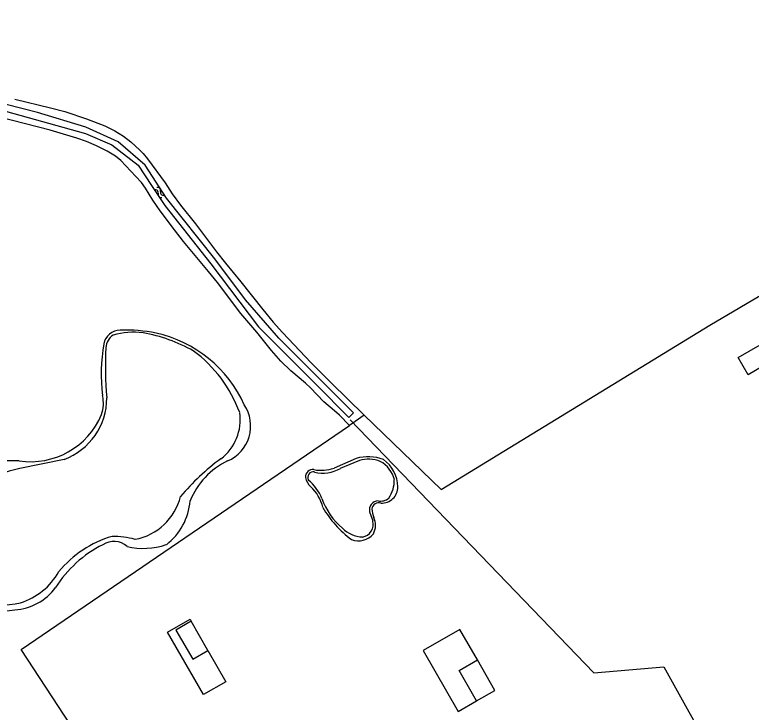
# Model space of a CAD drawing. Extents: x 135999 to 138000, y 396000 to 398501.
# Drawn here: x 136594.4 to 136699.2, y 397831.7 to 397931 of the extents above; entities that cross this region are included whole.
import ezdxf

# ---------------------------------------------------------------- set-up
doc = ezdxf.new("R2010")
doc.units = 0
for name, color, linetype in [('gg-afsc-draadraster', 7, 'Continuous'), ('gg-afsc-lijn draadraster', 7, 'Continuous'), ('gg-bbg-gedigitaliseerde bijgebouw', 7, 'Continuous'), ('gg-bbg-luifel en loopbrug', 7, 'Continuous'), ('gg-kntw-bovenkant insteek waterloop', 7, 'Continuous'), ('gg-kntw-waterlijn', 7, 'Continuous'), ('gg-kwrk-duiker nz buis', 7, 'Continuous'), ('gt-grn-vlakafsluiter', 7, 'Continuous'), ('gt-symb-watersymbool', 7, 'Continuous')]:
    doc.layers.add(name, color=color, linetype=linetype)

# ---------------------------------------------------------------- blocks, each defined once
blk = doc.blocks.new('gt0-WA')
at = {"layer": 'gt-symb-watersymbool'}
for centre, start, end in [((-0.32, 0.02), 28.0725, 151.9275), ((0.43, 0.42), 208.0725, 331.9275), ((-0.32, -0.43), 28.0725, 151.9275), ((0.43, -0.03), 208.0725, 331.9275)]:
    blk.add_arc(centre, 0.425, start, end, dxfattribs=at)

msp = doc.modelspace()

# ---------------------------------------------------------------- linework, layer by layer
at = {"layer": 'gg-afsc-draadraster'}
msp.add_lwpolyline([(136644.14, 397873.93), (136655.09, 397863.36), (136693.27, 397886.76), (136768.27, 397930.96), (136803.2, 397870)], dxfattribs=at)
at = {"layer": 'gg-afsc-lijn draadraster'}
msp.add_lwpolyline([(136644.14, 397873.93), (136655.09, 397863.36), (136693.27, 397886.76), (136768.27, 397930.96), (136803.2, 397870)], dxfattribs=at)
at = {"layer": 'gg-bbg-gedigitaliseerde bijgebouw'}
for p, q in [((136621.9, 397840.46), (136619.51, 397844.61)), ((136660.22, 397839.11), (136657.72, 397843.45))]:
    msp.add_line(p, q, dxfattribs=at)
for points in [[(136697.33, 397882.16), (136700.44, 397883.98), (136701.88, 397881.53), (136698.77, 397879.71), (136697.33, 397882.16)], [(136619.51, 397844.61), (136617.35, 397843.37), (136619.74, 397839.21), (136621.9, 397840.46)], [(136657.72, 397843.45), (136652.52, 397840.45), (136657.51, 397831.79), (136660.11, 397833.28)], [(136660.11, 397833.28), (136657.62, 397837.62), (136660.22, 397839.11)]]:
    msp.add_lwpolyline(points, dxfattribs=at)
at = {"layer": 'gg-bbg-luifel en loopbrug'}
for points in [[(136621.9, 397840.46), (136624.46, 397836.01), (136621.27, 397834.18), (136616.16, 397843.05), (136619.35, 397844.89), (136619.51, 397844.61)], [(136660.11, 397833.28), (136662.71, 397834.78), (136660.22, 397839.11)]]:
    msp.add_lwpolyline(points, dxfattribs=at)
at = {"layer": 'gg-kntw-bovenkant insteek waterloop'}
for p, q in [((136644.14, 397873.93), (136642.02, 397872.49)), ((136642.99, 397867.79), (136639.83, 397866.42))]:
    msp.add_line(p, q, dxfattribs=at)
for points in [[(136642.02, 397872.49), (136640.63, 397873.94), (136639.91, 397874.59), (136638.36, 397875.86), (136636.51, 397877.85), (136635.77, 397878.53), (136633.7, 397880.26), (136632.27, 397881.66), (136630.96, 397883.17), (136628.86, 397885.75), (136626.6, 397888.41), (136623.25, 397892.82), (136622, 397894.39), (136618.44, 397898.66), (136617.12, 397900.33), (136615.08, 397903.06), (136614.07, 397904.56), (136613.01, 397906.26), (136612.43, 397907.07), (136611.66, 397907.95), (136609.52, 397910.21), (136608.73, 397910.83), (136607.56, 397911.54), (136606.06, 397912.29), (136604.63, 397912.93), (136603.24, 397913.4), (136599.45, 397914.52), (136579.61, 397919.62)], [(136594.41, 397918.95), (136599.52, 397917.71), (136601.55, 397917.16), (136604.62, 397916.12), (136607.21, 397915.12), (136608.64, 397914.44), (136609.9, 397913.68), (136610.93, 397912.86), (136612.19, 397911.68), (136612.67, 397911.19), (136613.31, 397910.43), (136615.81, 397907.02), (136616.8, 397905.44), (136617.99, 397903.83), (136620.15, 397901.21), (136623.11, 397897.18), (136624.39, 397895.58), (136626.59, 397892.91), (136629.69, 397888.98), (136631.18, 397887.21), (136632.52, 397885.72), (136636.59, 397881.39), (136639.41, 397878.55), (136644.14, 397873.93)]]:
    msp.add_lwpolyline(points, dxfattribs=at)
for centre, radius, start, end in [((136609.37, 397883.74), 2.3, 89.0502, 170.8294), ((136610.35, 397865.96), 20.1, 78.0481, 92.6683), ((136610.63, 397868.03), 18.02, 24.1951, 77.5674), ((136631.17, 397879.76), 24.46, 169.7529, 187.1105), ((136601.77, 397875.63), 5.26, 342.2366, 12.0893), ((136622.59, 397872.41), 5.39, 292.8936, 33.9098), ((136596.69, 397878.26), 10.93, 261.3094, 337.2376), ((136594.66, 397809.55), 57.9, 89.6271, 98.6605), ((136629.42, 397857.68), 10.85, 115.8583, 157.9295), ((136644.7, 397861.96), 6.08, 69.0406, 106.2613), ((136643.98, 397863.62), 4.95, 1.6147, 54.2477), ((136636.81, 397865.17), 1.04, 81.8587, 184.7661), ((136638.01, 397871.37), 5.27, 258.4918, 290.2202), ((136638.22, 397865.61), 2.51, 192.2176, 227.7731), ((136632.26, 397859.3), 6.18, 14.3847, 46.1842), ((136646.6, 397863.76), 2.33, 267.8188, 359.8616), ((136610.62, 397862.47), 8.78, 307.6412, 355.3671), ((136651.15, 397868.24), 14.89, 209.8555, 233.5904), ((136646.22, 397860.46), 1.01, 73.3091, 171.2756), ((136648.08, 397860.63), 2.86, 180.2711, 205.5325), ((136643.06, 397858.28), 2.68, 332.4476, 24.6347), ((136643.32, 397858.87), 2.8, 248.9542, 319.196), ((136608.51, 397853.17), 2.81, 47.8685, 123.5333), ((136614.54, 397840.35), 16.95, 116.5906, 147.6811), ((136612.71, 397865.34), 10.35, 257.0222, 288.3856), ((136593.91, 397854.02), 7.81, 273.7114, 323.8973), ((136591.65, 397867.12), 21.08, 245.163, 277.53)]:
    msp.add_arc(centre, radius, start, end, dxfattribs=at)
at = {"layer": 'gg-kntw-waterlijn'}
for p, q in [((136601.43, 397867.65), (136595.14, 397866.35)), ((136643.44, 397867.49), (136640.73, 397866.37)), ((136644.89, 397860.21), (136645.35, 397858.89))]:
    msp.add_line(p, q, dxfattribs=at)
msp.add_lwpolyline([(136593.08, 397917.25), (136604.48, 397914.05), (136608.21, 397912.44), (136611.96, 397909.54), (136613.87, 397906.66), (136615.77, 397903.78), (136622.31, 397895.49), (136629.08, 397886.52), (136637.28, 397878.31), (136641.96, 397873.63), (136642.62, 397874.28), (136631.99, 397884.91), (136627.23, 397890.38), (136622.89, 397896.19), (136616.02, 397904.86), (136612.96, 397909.55), (136609.14, 397912.85), (136604.55, 397914.96), (136597.66, 397917.04), (136577.19, 397922.27)], dxfattribs=at)
for centre, radius, start, end in [((136609.73, 397883.38), 2.37, 123.9469, 175.5282), ((136611.39, 397875.03), 10.73, 83.1511, 106.1537), ((136608.61, 397863.26), 22.79, 60.5601, 79.7393), ((136661.22, 397881.07), 53.91, 177.3474, 184.9464), ((136608.63, 397867.85), 18.92, 19.9652, 53.7642), ((136598.13, 397876.42), 9.38, 290.6082, 359.9567), ((136619.53, 397873.29), 6.96, 307.0487, 8.4071), ((136644.7, 397839.64), 35.07, 126.7407, 139.5807), ((136644.76, 397863.2), 4.49, 68.5102, 107.1706), ((136644.51, 397863.83), 4.02, 13.5943, 61.7728), ((136597.69, 397851.85), 14.72, 99.9472, 148.2016), ((136638.26, 397870.72), 5.01, 255.9681, 299.5996), ((136636.89, 397865.08), 0.798, 78.5443, 207.1104), ((136632.23, 397859.8), 6.3, 21.3509, 51.2686), ((136643.85, 397864.7), 4.56, 326.121, 1.0456), ((136610.03, 397864.35), 8.21, 280.5878, 346.0817), ((136647.53, 397865.48), 10.02, 199.7369, 229.514), ((136646.44, 397863.63), 1.91, 259.5619, 309.085), ((136646.15, 397860.47), 1.28, 92.4138, 191.9644), ((136643.56, 397858.43), 1.85, 280.0323, 14.1593), ((136644.17, 397861.15), 4.55, 226.3491, 266.35), ((136612.61, 397841.91), 15.41, 106.3623, 140.6718), ((136608.35, 397844.25), 12.44, 75.1388, 90.3874), ((136592.37, 397856.33), 9.53, 287.5331, 330.7678), ((136591.11, 397868.39), 21.54, 247.6173, 281.0462)]:
    msp.add_arc(centre, radius, start, end, dxfattribs=at)
at = {"layer": 'gg-kwrk-duiker nz buis'}
msp.add_lwpolyline([(136642.15, 397873.3), (136676.8, 397837.25), (136686.77, 397838.11), (136694.04, 397824.99), (136713.96, 397815.35), (136720.48, 397806.93), (136727, 397798.52), (136741.41, 397806.68), (136750.36, 397801.02), (136768.21, 397800.8), (136786.06, 397800.58), (136833.75, 397801.59), (136838.53, 397799.2), (136842.69, 397794.62), (136853.74, 397779.16), (136862.87, 397760.24), (136866.65, 397750.1), (136871.65, 397728.73)], dxfattribs=at)
at = {"layer": 'gt-grn-vlakafsluiter'}
msp.add_lwpolyline([(136558.84, 397797.71), (136562.73, 397791.55), (136609.37, 397819.16), (136595.35, 397840.59), (136642.02, 397872.49)], dxfattribs=at)

# ---------------------------------------------------------------- block references
at = {"layer": 'gt-symb-watersymbool', "rotation": -46.29643000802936}
msp.add_blockref('gt0-WA', (136614.95, 397905.69), dxfattribs=at)

doc.saveas('drawing.dxf')
